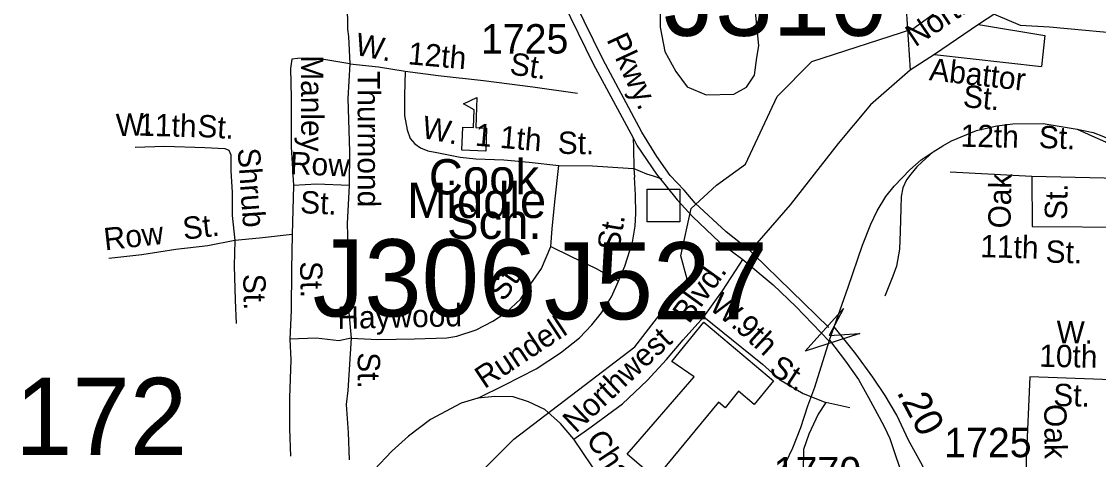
# Model space of a CAD drawing. Extents: x 1547597 to 1699558, y 810033 to 920809.
# Drawn here: x 1627044 to 1631622, y 859591 to 861453 of the extents above; entities that cross this region are included whole.
import ezdxf

# ---------------------------------------------------------------- set-up
doc = ezdxf.new("R2010")
doc.units = 0
for name, color, linetype in [('Exist Cultural Educational Facility High CELL', 7, 'Continuous'), ('Exist Cultural Educational Facility High Label', 7, 'Continuous'), ('Exist Cultural Warehouse Building Footprint', 7, 'Continuous'), ('Exist Hydrographic Creek Single Shore', 7, 'Continuous'), ('Exist Hydrographic Misc Water Feature', 7, 'Continuous'), ('Exist Railroad Mainline', 7, 'Continuous'), ('Exist Railroad Siding', 7, 'Continuous'), ('Exist Road Non-System Structure Non-Sys Other CELL', 7, 'Continuous'), ('Exist Road Non-System Structure Non-Sys Other Number Label', 7, 'Continuous'), ('Exist Road Non-System Type 51', 7, 'Continuous'), ('Exist Road Non-System Type 51 Label', 7, 'Continuous'), ('Exist Road Primary US Structure RailRoad Attributed CELL', 7, 'Continuous'), ('Exist Road Secondary Mileage Hundredths English Label', 7, 'Continuous'), ('Exist Road Secondary Type 51 Attributed', 7, 'Continuous'), ('Exist Road Secondary Type 51 Divided Attributed', 7, 'Continuous'), ('Exist Road Secondary Type 51 Label', 7, 'Continuous'), ('Exist Road Secondary Type 51 Number Label', 7, 'Continuous')]:
    doc.layers.add(name, color=color, linetype=linetype)

msp = doc.modelspace()

# ---------------------------------------------------------------- linework, layer by layer
at = {"layer": 'Exist Cultural Educational Facility High CELL'}
msp.add_lwpolyline([(1628915.6, 860906.3), (1628919.2, 861004.2), (1628965.2, 861002.5), (1628968.1, 861077.5), (1628922, 861103.5), (1628979.7, 861130.5), (1628974.8, 861002.1), (1629020.8, 861000.4), (1629017.2, 860902.5)], close=True, dxfattribs=at)
at = {"layer": 'Exist Cultural Warehouse Building Footprint'}
msp.add_lwpolyline([(1629807.7, 860007.6), (1629944.4, 860174.6), (1630239.8, 859925.5), (1630157.8, 859824.2), (1630092.1, 859881.7), (1630034.7, 859810.5), (1630007.3, 859835.1), (1629739.3, 859509.4), (1629618.9, 859613.4), (1629903.4, 859941.9)], close=True, dxfattribs=at)
at = {"layer": 'Exist Hydrographic Creek Single Shore'}
for points in [[(1630833.5, 861421.9), (1630966.8, 861520.5), (1631011.8, 861672.9), (1631084.6, 861915.6), (1631123.4, 862010.3), (1631140.4, 862078.2), (1631199.9, 862152.6), (1631523, 863097.6), (1631588.5, 863401), (1631806.8, 863443.5), (1632041.8, 863451.6), (1632351.9, 863662.2), (1632497.2, 863775.3)], [(1629890.5, 860658.9), (1629998.3, 860756.8), (1630122.1, 860846.8), (1630256, 861135.1), (1630403.9, 861283.2), (1630833.5, 861421.9)], [(1627327.5, 858118.6), (1627745.9, 858628.9), (1627828.2, 858698.4), (1627952.9, 858742), (1628756.8, 859297), (1629136.9, 859676.7), (1629650.8, 860069.9), (1629873.2, 860357.3), (1629846.5, 860457), (1629890.5, 860658.9)]]:
    msp.add_lwpolyline(points, dxfattribs=at)
at = {"layer": 'Exist Hydrographic Misc Water Feature'}
msp.add_lwpolyline([(1630966.8, 861520.5), (1631138.3, 861502.2), (1631289.6, 861437.8), (1631414.4, 861430.3), (1631781.4, 861396.2), (1631891.1, 861388.6), (1632053.8, 861335.6), (1632386.7, 861237.1)], dxfattribs=at)
at = {"layer": 'Exist Railroad Mainline'}
for points in [[(1631532.1, 860994.9), (1631600, 860981.9), (1631642.9, 860963.9), (1631688.8, 860940), (1631926.4, 860812.2), (1632014.3, 860800.7), (1632113.5, 860806.6), (1632164, 860815.1), (1632223.2, 860834.1), (1632301, 860882.3), (1632397.2, 860951.1), (1632464.2, 861030.2), (1632494.4, 861101.9), (1632513.4, 861160), (1632522.6, 861228.9), (1632522.6, 861294.6), (1632521.6, 861364.2)], [(1630919, 860899.9), (1630960.6, 860925.4), (1630997.5, 860946), (1631103.9, 860989.5), (1631190.3, 861010.1), (1631257.9, 861018.2), (1631386.6, 861019.3), (1631532.1, 860994.9), (1631593.8, 860966.6), (1631651.3, 860942.2), (1631706.7, 860908.5), (1631787.5, 860844.1)], [(1630557.4, 860323.7), (1630619, 860502.3), (1630654.3, 860590.9), (1630681.5, 860649), (1630718.4, 860708.7), (1630754, 860753.2), (1630820.7, 860823.3), (1630868.5, 860865.1), (1630919, 860899.9)], [(1630207, 859436.2), (1630239.5, 859487.7), (1630292.5, 859577.8), (1630322.3, 859640.9), (1630357.3, 859726.8), (1630387, 859819.1), (1630416.1, 859897.9), (1630478.9, 860098.3), (1630498.7, 860154.8), (1630557.4, 860323.7)]]:
    msp.add_lwpolyline(points, dxfattribs=at)
at = {"layer": 'Exist Railroad Siding'}
msp.add_lwpolyline([(1630919, 860899.9), (1630871.2, 860854.8), (1630849.5, 860835.2), (1630824, 860804.3), (1630806.1, 860780.4), (1630790.9, 860746.2), (1630783.8, 860708.7), (1630782.1, 860658.6), (1630778.9, 860560.6), (1630775.8, 860484.7), (1630762.9, 860412.9), (1630748.5, 860371.1), (1630713.3, 860285.6)], dxfattribs=at)
at = {"layer": 'Exist Road Non-System Structure Non-Sys Other CELL'}
msp.add_lwpolyline([(1629703.9, 860740.5), (1629842.8, 860740.5), (1629842.8, 860601.4), (1629703.9, 860601.4)], close=True, dxfattribs=at)
at = {"layer": 'Exist Road Non-System Type 51'}
for p, q in [((1629644.4, 860958.7), (1629645.2, 860916.9)), ((1629645.2, 860916.9), (1629647, 860828.5)), ((1629621.9, 860830.1), (1629647, 860828.5)), ((1629647, 860828.5), (1629649, 860791.1)), ((1628199.3, 860756), (1628193.9, 860548.2)), ((1629728.8, 860796.5), (1629765.3, 860784.7)), ((1630565, 859810), (1630463.4, 859833.6))]:
    msp.add_line(p, q, dxfattribs=at)
for points in [[(1629758.3, 861518.6), (1629758.3, 861429.7), (1629778.8, 861325.9), (1629824.6, 861241.4), (1629874, 861176.2), (1629954.9, 861141.2), (1630071.8, 861144.8), (1630126.1, 861173.8), (1630159.9, 861225.7), (1630169.5, 861300.5), (1630178, 861350), (1630159.9, 861538.3)], [(1631393.2, 861562.3), (1631296.9, 861545.1), (1631222.1, 861512.7), (1631112.5, 861440.4)], [(1628427.8, 861530.7), (1628429, 861420.8), (1628433.7, 861390), (1628439.8, 861273.9)], [(1630804.3, 861507.7), (1630820.9, 861245.9)], [(1631112.5, 861440.4), (1630925.6, 861313.2)], [(1631112.5, 861440.4), (1631394.5, 861393.7)], [(1631394.5, 861393.7), (1631379.5, 861261.5)], [(1630925.6, 861313.2), (1630820.9, 861245.9)], [(1630925.6, 861313.2), (1631379.5, 861261.5)], [(1628439.8, 861273.9), (1628328.1, 861291.7), (1628258.3, 861297), (1628216.3, 861295.6), (1628192.4, 861293.9), (1628187.6, 861254), (1628189.7, 861130.1), (1628190.1, 860920.1), (1628199.3, 860756)], [(1628439.8, 861273.9), (1628431.4, 861126.1), (1628437.6, 860900.1), (1628437.1, 860756.2)], [(1628439.8, 861273.9), (1628561.3, 861260), (1628674.8, 861242.1)], [(1628674.8, 861242.1), (1628671.1, 861138.3), (1628671.8, 861054.2), (1628682.8, 860992.2), (1628696.2, 860955.9), (1628715.6, 860933.3), (1628740.3, 860916), (1628771.4, 860904.1), (1628809.1, 860896.2), (1628908.5, 860876.5), (1628974.4, 860869.4), (1629094.2, 860865.4), (1629201.9, 860855.8), (1629327.5, 860841.6)], [(1628674.8, 861242.1), (1628814.5, 861223.8), (1629007.8, 861202.7), (1629217.2, 861175.2), (1629406.5, 861148.2)], [(1630820.9, 861245.9), (1630652.2, 861099.5), (1630515.1, 860934.9), (1630311.1, 860674.3), (1630140.8, 860477.5)], [(1627526.9, 860919), (1627650.8, 860923.1), (1627822.6, 860918.2), (1627908.4, 860912.8), (1627924.2, 860906.5), (1627933.8, 860886.3), (1627932.8, 860816.5), (1627939.2, 860728.3), (1627939.6, 860628.4), (1627949.9, 860522.4)], [(1629293.8, 860496.3), (1629299, 860572.2), (1629310.9, 860686.1), (1629327.5, 860841.6)], [(1629327.5, 860841.6), (1629471.3, 860839.3), (1629621.9, 860830.1)], [(1629647, 860828.5), (1629700.5, 860805.6), (1629728.8, 860796.5)], [(1631338.2, 860794.5), (1630991.7, 860812.5)], [(1628437.1, 860756.2), (1628299.3, 860762.4), (1628199.3, 860756)], [(1628437.1, 860756.2), (1628428.4, 860594.5), (1628433, 860390.5), (1628432.7, 860246.6), (1628444.3, 860106.5)], [(1629581, 860349.8), (1629608.1, 860413.3), (1629640.8, 860515.5), (1629652.4, 860582.5), (1629654.5, 860636.7), (1629653.1, 860714.3), (1629649, 860791.1)], [(1631769.5, 860784.2), (1631338.2, 860794.5)], [(1631338.2, 860794.5), (1631340.8, 860581.3)], [(1631340.8, 860581.3), (1631766.9, 860578.7)], [(1628193.9, 860548.2), (1628055.9, 860532.6), (1627949.9, 860522.4)], [(1628193.9, 860548.2), (1628191.5, 860398.4), (1628190.5, 860224.5), (1628184.7, 860102.8)], [(1627949.9, 860522.4), (1627835.5, 860500.1), (1627699.6, 860484.4), (1627555.2, 860460.7), (1627415.2, 860445)], [(1627949.9, 860522.4), (1627948.1, 860414.4), (1627951.5, 860268.4), (1627955.9, 860168.5)], [(1628444.3, 860106.5), (1628558, 860100.6), (1628714, 860104.1), (1628851.9, 860107.9), (1628893.9, 860115.2), (1628976.3, 860141.8), (1629046.9, 860178.5), (1629103.5, 860215.6), (1629164.2, 860272.6), (1629209.4, 860337.9), (1629254.3, 860403.1), (1629293.8, 860496.3)], [(1629293.8, 860496.3), (1629377.1, 860455), (1629486.1, 860403.4), (1629581, 860349.8)], [(1629944.1, 860198), (1630023.8, 860308.6), (1630059.8, 860364.5), (1630097, 860422.1), (1630109.4, 860441.3)], [(1628983.4, 859851.8), (1629098.2, 859907.9), (1629231.3, 859975.7), (1629334.3, 860044), (1629415.2, 860108.6), (1629468.2, 860163.8), (1629508.9, 860215), (1629552, 860282.4), (1629581, 860349.8)], [(1629392.1, 859677.3), (1629465, 859730), (1629598.5, 859827.8), (1629703.9, 859926.1), (1629785.4, 860016.7), (1629856.5, 860099.5), (1629944.1, 860198)], [(1629944.1, 860198), (1630062.5, 860102.1), (1630194.4, 859996), (1630265.3, 859930.9), (1630366.1, 859871.2), (1630463.4, 859833.6)], [(1628184.7, 860102.8), (1628189.1, 860014.6), (1628182.4, 859852.9), (1628182.3, 859721), (1628186.4, 859604.9)], [(1628444.3, 860106.5), (1628392.2, 860095.4), (1628296.4, 860106.9), (1628184.7, 860102.8)], [(1628444.3, 860106.5), (1628430.6, 859884.9), (1628423.8, 859825), (1628431.7, 859705), (1628435.8, 859588.8)], [(1631754.9, 859926.8), (1631329.8, 859941.9), (1631315.1, 859590.6), (1631320.1, 859255.8)], [(1628983.4, 859851.8), (1628913.1, 859830.9), (1628782.3, 859761.1), (1628689.2, 859690.7), (1628618.2, 859625.9), (1628543, 859547.2)], [(1629392.1, 859677.3), (1629335.2, 859744.1), (1629268.4, 859803.2), (1629199, 859836.3), (1629133.4, 859857.4), (1629055.6, 859858.6), (1628983.4, 859851.8)], [(1630463.4, 859833.6), (1630430.6, 859784.3), (1630391.3, 859698.8), (1630368.3, 859633.2), (1630366.6, 859539.4), (1630377.6, 859469.2), (1630375.7, 859473.2), (1630389.6, 859351.1), (1630411.7, 859236.7)], [(1630223.2, 858358.3), (1630178, 858399), (1630134.7, 858435.7), (1630105.5, 858486.1), (1630074.9, 858564.6), (1630042.8, 858679.1), (1630002.3, 858761.8), (1629937.9, 858864.7), (1629856, 858982.1), (1629764.4, 859121.4), (1629659.2, 859279), (1629561.7, 859424.7), (1629468.2, 859564.1), (1629392.1, 859677.3)]]:
    msp.add_lwpolyline(points, dxfattribs=at)
at = {"layer": 'Exist Road Primary US Structure RailRoad Attributed CELL'}
msp.add_lwpolyline([(1630607.2, 860126.9), (1630375.6, 860050.9), (1630538.2, 860232.6), (1630477.6, 860117.6)], close=True, dxfattribs=at)
at = {"layer": 'Exist Road Secondary Type 51 Attributed'}
for points in [[(1631039.3, 859239.2), (1630867.4, 859578.1), (1630815.1, 859673.3), (1630764.8, 859779.6), (1630715.1, 859863.2), (1630663.3, 859941.4), (1630590, 860040.2), (1630498.7, 860154.8)], [(1630478.9, 860098.3), (1630547.1, 860009.3), (1630601.9, 859931.1), (1630644.5, 859853.9), (1630689.6, 859770.3), (1630711.9, 859728.5), (1630734.9, 859679.6), (1630760.9, 859603.3), (1630805.5, 859473.8), (1630821.3, 859420.1), (1630862.8, 859228.9), (1630920.4, 858943.8), (1630991, 858586.5), (1631024.1, 858425.7), (1631113.7, 857997.3), (1631202, 857722.5), (1631224.2, 857603), (1631237.8, 857539.5), (1631247.8, 857461.3), (1631317.3, 856897.8), (1631419.7, 856101.5), (1631485.2, 855556.3), (1631531.4, 855198.9)]]:
    msp.add_lwpolyline(points, dxfattribs=at)
at = {"layer": 'Exist Road Secondary Type 51 Divided Attributed'}
for points in [[(1629345.4, 861537.1), (1629473.5, 861273.2), (1629644.4, 860958.7), (1629660.8, 860924.6), (1629742.4, 860804), (1629830.7, 860695.2), (1629896.9, 860622.1), (1630010.9, 860514.4), (1630109.4, 860441.3), (1630239.4, 860333.2), (1630336, 860241.4), (1630477.3, 860093.5)], [(1630475.1, 860151.7), (1630154.8, 860463.8), (1630140.8, 860477.5), (1630039.6, 860559.2), (1629907.1, 860681.6), (1629861.3, 860736), (1629801.8, 860798.9), (1629744.1, 860878.7), (1629681.2, 860982.4), (1629514.3, 861292.6), (1629395.5, 861536.3)]]:
    msp.add_lwpolyline(points, dxfattribs=at)

# ---------------------------------------------------------------- texts
at = {"layer": 'Exist Cultural Educational Facility High Label'}
for s, p in [('Cook', (1628775.2, 860718.1)), ('Middle', (1628683.1, 860618)), ('Sch.', (1628852.8, 860528.8))]:
    msp.add_text(s, height=150, dxfattribs=at).set_placement(p)
at = {"layer": 'Exist Road Non-System Structure Non-Sys Other Number Label'}
for s, p in [('J310', (1629773.3, 861392.7)), ('J306', (1628281.1, 860199.3)), ('J527', (1629264.7, 860186.8)), ('J172', (1626796.4, 859610.1))]:
    msp.add_text(s, height=328.08, dxfattribs=at).set_placement(p)
at = {"layer": 'Exist Road Non-System Type 51 Label'}
for s, rotation, p in [('Northwest', 33.9061, (1630843, 861342.8)), ('W.', 348.8352, (1628457.2, 861312.9)), ('12th', 354.91, (1628684.1, 861271.9)), ('St.', 351.9162, (1629115.4, 861228.9)), ('Manley', 270.094, (1628231.8, 861309.8)), ('Abattor', 353.5619, (1630899.8, 861204.4)), ('Thurmond', 270.0889, (1628472.3, 861242.7)), ('St.', 354.5138, (1631043.2, 861090.1)), ('W.', 1.889, (1627446.5, 860965.6)), ('11th', 358.3701, (1627539.2, 860968.2)), ('St.', 356.4353, (1627789.2, 860963.3)), ('W.', 348.8352, (1628740.3, 860959.9)), ('1 1th', 354.91, (1628969.2, 860925.9)), ('St.', 359.0774, (1629322.6, 860890.9)), ('12th', 358.9577, (1631035.4, 860920.9)), ('St.', 357.6738, (1631367, 860915.9)), ('Shrub', 274.1603, (1627961.8, 860912.7)), ('Row', 357.4239, (1628183.2, 860805)), ('Oak', 88.6914, (1631247.6, 860572.7)), ('St.', 357.4239, (1628226.6, 860638.7)), ('St.', 88.6914, (1631487.9, 860608.8)), ('St.', 6.5662, (1627734, 860525.3)), ('St.', 80.2068, (1629583.6, 860473.5)), ('Row', 6.4276, (1627398.5, 860479.8)), ('11th', 358.5046, (1631119, 860451.4)), ('St.', 358.5567, (1631396.4, 860428.2)), ('St.', 271.648, (1628226.8, 860432.9)), ('St.', 55.348, (1629094.7, 860258.6)), ('Blvd.', 54.2394, (1629881.2, 860164.3)), ('St.', 271.3508, (1627985.4, 860379.6)), ('W.', 321.1817, (1629962, 860233.6)), ('Haywood', 1.2642, (1628387.3, 860146.1)), ('Rundell', 33.5573, (1629011.7, 859889.1)), ('9th', 317.4617, (1630074.1, 860145.4)), ('W.', 358.9211, (1631442.6, 860086)), ('Northwest', 43.2159, (1629399.6, 859700)), ('10th', 358.9211, (1631369.7, 859985.3)), ('St.', 270.06, (1628472.8, 860046.9)), ('St.', 326.5983, (1630215.9, 859961.9)), ('St.', 358.9211, (1631429.4, 859818.4)), ('Oak', 270.5021, (1631391.2, 859826.3)), ('Chatham', 303.7971, (1629440.3, 859676.8))]:
    msp.add_text(s, height=95, rotation=rotation, dxfattribs=at).set_placement(p)
at = {"layer": 'Exist Road Secondary Mileage Hundredths English Label'}
msp.add_text('.20', height=120, rotation=298.053, dxfattribs=at).set_placement((1630762.1, 859877.3))
at = {"layer": 'Exist Road Secondary Type 51 Label'}
msp.add_text('Pkwy.', height=95, rotation=294.9004, dxfattribs=at).set_placement((1629529.3, 861377.1))
at = {"layer": 'Exist Road Secondary Type 51 Number Label'}
for s, p in [('1725', (1628996.6, 861317.2)), ('1725', (1630965.9, 859600.5)), ('1770', (1630241.2, 859476.8))]:
    msp.add_text(s, height=125, dxfattribs=at).set_placement(p)

doc.saveas('drawing.dxf')
